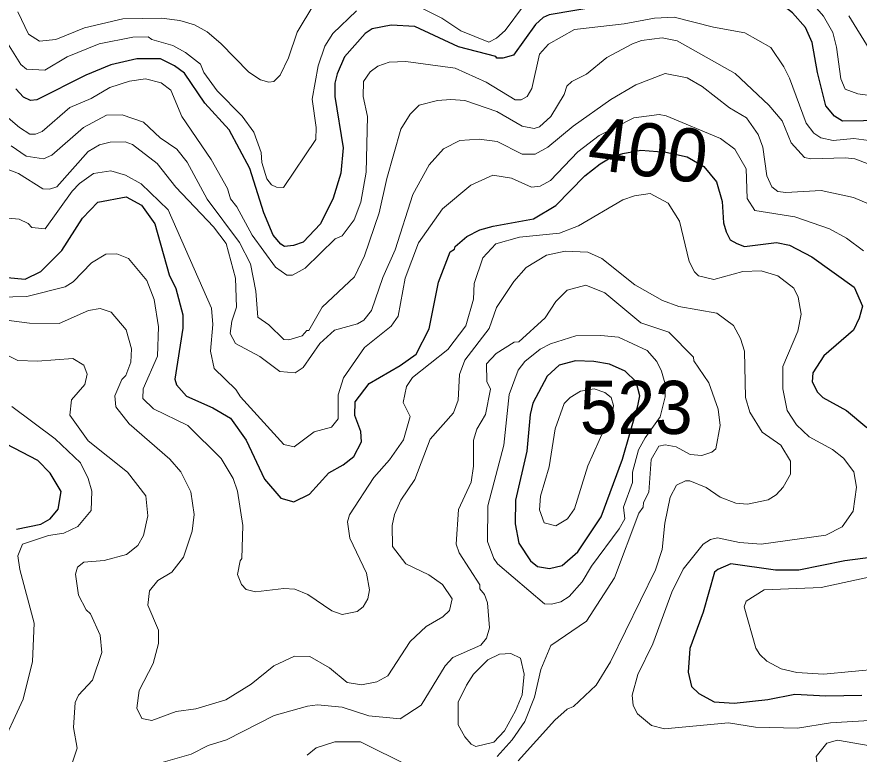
# Model space of a CAD drawing. Extents: x 673.3 to 698.5, y 6984.3 to 7012.3.
# Drawn here: x 691.368 to 692.636, y 6993.217 to 6994.327 of the extents above; entities that cross this region are included whole.
import ezdxf
from ezdxf.enums import TextEntityAlignment as Align

# ---------------------------------------------------------------- set-up
doc = ezdxf.new("R2010")
doc.units = 0
doc.header["$LTSCALE"] = 0.032
doc.layers.add('1', color=7, linetype='Continuous', lineweight=25)
doc.layers.add('2', color=7, linetype='Continuous', lineweight=13)
doc.layers.add('21', color=7, linetype='Continuous')
doc.layers.add('61', color=7, linetype='Continuous')

msp = doc.modelspace()

# ---------------------------------------------------------------- linework, layer by layer
at = {"layer": '1'}
for points in [[(692.6735, 6994.1709), (692.6104, 6994.1698), (692.5986, 6994.1774), (692.5852, 6994.1926), (692.5728, 6994.243), (692.5648, 6994.2883), (692.5549, 6994.3106), (692.5352, 6994.3328), (692.5174, 6994.3464), (692.4743, 6994.3636), (692.4368, 6994.3716), (692.3979, 6994.3743), (692.3285, 6994.3647), (692.2431, 6994.3423), (692.1687, 6994.3297)], [(692.1687, 6994.3297), (692.1597, 6994.3259), (692.1483, 6994.3153), (692.1151, 6994.2692), (692.0989, 6994.2643), (692.0903, 6994.2643), (692.0885, 6994.2668), (692.0324, 6994.2817), (691.9669, 6994.3122), (691.9309, 6994.314), (691.9024, 6994.3088), (691.892, 6994.3017), (691.8609, 6994.2663), (691.8496, 6994.241), (691.8465, 6994.227), (691.8465, 6994.2069), (691.8586, 6994.1293), (691.8554, 6994.0916), (691.8439, 6994.0538), (691.8246, 6994.0153), (691.7988, 6993.9878), (691.7842, 6993.9824), (691.7705, 6993.9809), (691.7648, 6993.9843), (691.7535, 6993.9982), (691.7393, 6994.0317), (691.7185, 6994.0984), (691.687, 6994.1564), (691.6504, 6994.1966), (691.6201, 6994.2421), (691.605, 6994.253), (691.5839, 6994.2634), (691.548, 6994.2634), (691.5093, 6994.2544), (691.4715, 6994.2389), (691.3976, 6994.2018), (691.388, 6994.2008), (691.3774, 6994.2057), (691.3659, 6994.2183)], [(691.4038, 6993.9434), (691.4354, 6993.975), (691.4664, 6994.0235), (691.4893, 6994.048), (691.532, 6994.0557), (691.555, 6994.0433), (691.5752, 6994.015), (691.5968, 6993.9382), (691.6069, 6993.9176), (691.6176, 6993.8782), (691.6176, 6993.8579), (691.6054, 6993.7813), (691.608, 6993.7729), (691.6231, 6993.7557), (691.6627, 6993.738), (691.6892, 6993.7226), (691.7127, 6993.6896), (691.7404, 6993.6309), (691.765, 6993.6022), (691.7845, 6993.5966), (691.8079, 6993.6085), (691.8372, 6993.6402), (691.8587, 6993.6522), (691.8751, 6993.6651), (691.8863, 6993.6872), (691.8855, 6993.7028), (691.8766, 6993.7267), (691.877, 6993.747), (691.8978, 6993.7747), (691.9444, 6993.8018), (691.9687, 6993.819), (691.9882, 6993.8569), (692.0021, 6993.9274), (692.0197, 6993.9732), (692.0263, 6993.9768), (692.0273, 6993.9808), (692.0449, 6993.996), (692.0644, 6994.006), (692.0845, 6994.0118), (692.1451, 6994.0226), (692.179, 6994.0429), (692.2224, 6994.0872), (692.2457, 6994.1056), (692.2634, 6994.1159), (692.2799, 6994.1211), (692.3069, 6994.1262), (692.3444, 6994.1231), (692.3765, 6994.1159), (692.4017, 6994.1014), (692.4208, 6994.0782), (692.4293, 6994.049), (692.4314, 6994.0167), (692.4353, 6994.003), (692.4412, 6993.9912), (692.4514, 6993.9855), (692.463, 6993.9809), (692.5113, 6993.9873), (692.5308, 6993.9831), (692.5645, 6993.9655), (692.6282, 6993.9197), (692.6403, 6993.8912), (692.6354, 6993.873), (692.6272, 6993.8552), (692.5822, 6993.8165), (692.5657, 6993.791), (692.5648, 6993.7773), (692.5727, 6993.762), (692.5806, 6993.754), (692.6166, 6993.7342), (692.6472, 6993.7086)], [(691.3529, 6993.9343), (691.38, 6993.9319), (691.4038, 6993.9434)], [(691.3673, 6993.5557), (691.4037, 6993.5632), (691.418, 6993.5713), (691.43, 6993.5856), (691.4343, 6993.6125), (691.418, 6993.6397), (691.3993, 6993.6591), (691.3275, 6993.696)], [(692.7189, 6993.5215), (692.6139, 6993.5077), (692.5449, 6993.4938), (692.5096, 6993.4938), (692.4423, 6993.5036), (692.4226, 6993.4951), (692.4179, 6993.4907), (692.4009, 6993.4308), (692.3806, 6993.3762), (692.3783, 6993.3404), (692.3832, 6993.3188), (692.3943, 6993.3083), (692.4174, 6993.2957), (692.4474, 6993.2935), (692.4982, 6993.299), (692.5389, 6993.3073), (692.5852, 6993.3049), (692.6393, 6993.3057)]]:
    msp.add_lwpolyline(points, dxfattribs=at)
msp.add_lwpolyline([(692.1692, 6993.4963), (692.1883, 6993.501), (692.2122, 6993.5217), (692.2473, 6993.5739), (692.2791, 6993.6607), (692.3024, 6993.7411), (692.3054, 6993.7565), (692.2996, 6993.7775), (692.2831, 6993.7932), (692.2597, 6993.8038), (692.2362, 6993.8078), (692.2087, 6993.8089), (692.1837, 6993.8025), (692.1657, 6993.7861), (692.1442, 6993.745), (692.1404, 6993.728), (692.1355, 6993.673), (692.1184, 6993.5994), (692.1177, 6993.5635), (692.1234, 6993.5346), (692.1409, 6993.5081), (692.1514, 6993.4995)], close=True, dxfattribs=at)
at = {"layer": '2'}
for points in [[(692.0896, 6994.2948), (692.1025, 6994.3061), (692.1301, 6994.3432), (692.1553, 6994.3528), (692.1948, 6994.3562), (692.2242, 6994.3647), (692.2453, 6994.374), (692.2608, 6994.3843), (692.3106, 6994.4034), (692.3352, 6994.4048), (692.377, 6994.4058), (692.4165, 6994.4046), (692.4459, 6994.4016), (692.4813, 6994.3928), (692.5169, 6994.3808), (692.5453, 6994.3642), (692.5612, 6994.3515), (692.582, 6994.3275), (692.5957, 6994.3031), (692.6012, 6994.2812), (692.6078, 6994.2336), (692.6144, 6994.2179), (692.6336, 6994.2107), (692.6592, 6994.2074)], [(691.8145, 6994.3454), (691.7896, 6994.3036), (691.7767, 6994.2652), (691.7638, 6994.239), (691.7543, 6994.2293), (691.7469, 6994.2284), (691.7343, 6994.2317), (691.717, 6994.2432), (691.6748, 6994.2867), (691.654, 6994.3043), (691.635, 6994.3146), (691.613, 6994.3214), (691.5851, 6994.3245)], [(691.3512, 6994.2911), (691.3736, 6994.255), (691.3823, 6994.248), (691.4099, 6994.2464), (691.4433, 6994.2666), (691.4916, 6994.2863), (691.5421, 6994.296), (691.5651, 6994.2967), (691.571, 6994.2928), (691.6024, 6994.2836), (691.6216, 6994.2731), (691.6442, 6994.2553), (691.649, 6994.2429), (691.669, 6994.2151), (691.7069, 6994.1772), (691.7244, 6994.1533), (691.7356, 6994.1225), (691.7364, 6994.1073), (691.7441, 6994.0831), (691.7511, 6994.0738), (691.7586, 6994.0703), (691.7688, 6994.0696), (691.8178, 6994.1419), (691.8181, 6994.16), (691.8123, 6994.2026), (691.8211, 6994.2528), (691.8311, 6994.2824), (691.843, 6994.3015), (691.8791, 6994.3358)], [(691.5851, 6994.3245), (691.5272, 6994.3236), (691.4693, 6994.3104), (691.4265, 6994.2928), (691.4018, 6994.2903), (691.3849, 6994.3007), (691.3693, 6994.334)], [(691.9692, 6994.3438), (692.0075, 6994.3246), (692.0361, 6994.3057), (692.0781, 6994.2887), (692.0896, 6994.2948)], [(692.6879, 6994.1355), (692.6274, 6994.1436), (692.5963, 6994.1404), (692.5777, 6994.1447), (692.5674, 6994.1515), (692.5557, 6994.1668), (692.5307, 6994.2344), (692.5222, 6994.2515), (692.5028, 6994.2804), (692.4632, 6994.3027), (692.4165, 6994.311), (692.3568, 6994.3261), (692.3272, 6994.3245), (692.2819, 6994.3164), (692.207, 6994.3074), (692.1681, 6994.2856), (692.1543, 6994.2707), (692.1429, 6994.2189), (692.1356, 6994.2066), (692.1266, 6994.2016), (692.1176, 6994.2017), (692.0742, 6994.2285), (692.0272, 6994.2495), (691.9532, 6994.2594), (691.9282, 6994.2585), (691.9111, 6994.2525), (691.8996, 6994.244), (691.8896, 6994.2292), (691.8888, 6994.2068), (691.8952, 6994.1769), (691.8936, 6994.093), (691.8855, 6994.0477), (691.8756, 6994.0214), (691.8575, 6993.9971), (691.8469, 6993.9927), (691.8018, 6993.9484), (691.7825, 6993.938), (691.7742, 6993.9377), (691.7568, 6993.9498), (691.7218, 6993.9979), (691.6985, 6994.0406), (691.6892, 6994.0529), (691.6846, 6994.0683), (691.6603, 6994.1122), (691.6157, 6994.1769), (691.5996, 6994.2161), (691.5847, 6994.2275), (691.5614, 6994.2332), (691.5372, 6994.2301), (691.5074, 6994.2201), (691.4797, 6994.2038), (691.4475, 6994.1901), (691.4055, 6994.1539), (691.3956, 6994.1503), (691.3872, 6994.1503)], [(692.6507, 6994.2785), (692.6199, 6994.328)], [(692.6703, 6994.0973), (692.6292, 6994.1128), (692.6147, 6994.1144), (692.5629, 6994.1128), (692.5534, 6994.1152), (692.5331, 6994.137), (692.5195, 6994.1702), (692.4997, 6994.194), (692.4487, 6994.2416), (692.3617, 6994.2906), (692.339, 6994.2952), (692.3077, 6994.2911), (692.2944, 6994.2863), (692.2558, 6994.2654), (692.2249, 6994.2404), (692.2032, 6994.2292), (692.1957, 6994.2226), (692.1914, 6994.2099), (692.1715, 6994.1766), (692.1544, 6994.161), (692.1462, 6994.1584), (692.1281, 6994.1622), (692.0899, 6994.1844), (692.0419, 6994.2006), (692.021, 6994.2023), (692.0009, 6994.2006), (691.973, 6994.1937), (691.9595, 6994.1801), (691.9455, 6994.1577), (691.9245, 6994.0834), (691.9128, 6994.0318), (691.8907, 6993.9671), (691.8757, 6993.9353), (691.827, 6993.8896), (691.8072, 6993.8548), (691.8039, 6993.8544), (691.7973, 6993.8465), (691.777, 6993.8408), (691.7696, 6993.8411), (691.7468, 6993.8629), (691.7302, 6993.8748), (691.7275, 6993.914), (691.7192, 6993.955), (691.703, 6993.9873), (691.6542, 6994.0525), (691.6241, 6994.1078), (691.6084, 6994.1276), (691.5834, 6994.1444), (691.5581, 6994.1681), (691.5262, 6994.1794), (691.5028, 6994.1786), (691.468, 6994.16), (691.4204, 6994.1185), (691.4076, 6994.1128), (691.3815, 6994.1169), (691.3592, 6994.1324)], [(692.6592, 6994.041), (692.6269, 6994.0549), (692.5783, 6994.0654), (692.525, 6994.0623), (692.5129, 6994.0639), (692.5041, 6994.0709), (692.4963, 6994.0876), (692.4906, 6994.1305), (692.4835, 6994.1497), (692.4659, 6994.1748), (692.4403, 6994.1898), (692.3993, 6994.2218), (692.3765, 6994.2348), (692.3433, 6994.2414), (692.2995, 6994.2245), (692.2615, 6994.2021), (692.2052, 6994.162), (692.167, 6994.1303), (692.1478, 6994.1201), (692.128, 6994.1201), (692.0905, 6994.1389), (692.0636, 6994.1428), (692.0343, 6994.1406), (692.0098, 6994.1278), (691.9882, 6994.104), (691.9638, 6994.0593), (691.9369, 6993.9762), (691.9184, 6993.9346), (691.9016, 6993.8845), (691.8898, 6993.8703), (691.8805, 6993.8647), (691.8458, 6993.8549), (691.8235, 6993.8348), (691.7985, 6993.7987), (691.7867, 6993.7909), (691.7633, 6993.793), (691.7335, 6993.8153), (691.6966, 6993.8351), (691.6885, 6993.8501), (691.691, 6993.8685), (691.6982, 6993.8896), (691.6965, 6993.9336), (691.6827, 6993.9857), (691.6636, 6994.0106), (691.6071, 6994.0702), (691.5787, 6994.106), (691.5419, 6994.1347), (691.5306, 6994.1388), (691.5082, 6994.138), (691.4918, 6994.134), (691.4752, 6994.1241), (691.4276, 6994.071), (691.4167, 6994.0672), (691.4067, 6994.0678), (691.3703, 6994.091), (691.3507, 6994.0985)], [(691.3872, 6994.1503), (691.3714, 6994.1601), (691.3476, 6994.1808)], [(692.6418, 6993.9744), (692.6164, 6993.9938), (692.5911, 6994.0076), (692.5389, 6994.0256), (692.4786, 6994.0353), (692.4668, 6994.0532), (692.4653, 6994.0981), (692.4482, 6994.1274), (692.4267, 6994.1434), (692.3452, 6994.1778), (692.3347, 6994.1795), (692.2963, 6994.1747), (692.2444, 6994.148), (692.2121, 6994.1233), (692.171, 6994.0806), (692.1553, 6994.0718), (692.1424, 6994.0704), (692.112, 6994.0839), (692.0843, 6994.0883), (692.0511, 6994.0732), (692.0082, 6994.0375), (691.9722, 6993.9864), (691.9522, 6993.9336), (691.9414, 6993.876), (691.9309, 6993.861), (691.8908, 6993.8288), (691.8593, 6993.7835), (691.8513, 6993.7577), (691.8514, 6993.7214), (691.841, 6993.7091), (691.8149, 6993.7019), (691.7849, 6993.6795), (691.7693, 6993.6831), (691.7042, 6993.755), (691.6974, 6993.7658), (691.6646, 6993.7974), (691.6591, 6993.8236), (691.6624, 6993.8636), (691.6607, 6993.888), (691.5956, 6994.0362), (691.5546, 6994.0756), (691.5311, 6994.0886), (691.5092, 6994.0949), (691.4832, 6994.0907), (691.4618, 6994.0759), (691.4508, 6994.0641), (691.4103, 6994.0077), (691.3903, 6994.0096), (691.3846, 6994.0158), (691.3713, 6994.0224), (691.3314, 6994.0257)], [(691.3398, 6993.9047), (691.3825, 6993.9059), (691.4403, 6993.9203), (691.4524, 6993.928), (691.4799, 6993.9564), (691.5014, 6993.9695), (691.518, 6993.9701), (691.5359, 6993.9632), (691.5633, 6993.9297), (691.5743, 6993.9013), (691.5809, 6993.8603), (691.5792, 6993.8162), (691.5577, 6993.7668), (691.5572, 6993.7525), (691.5734, 6993.7369), (691.6252, 6993.7118), (691.6751, 6993.6619), (691.6932, 6993.6317), (691.6998, 6993.6127), (691.7079, 6993.5609), (691.7064, 6993.5112), (691.7036, 6993.508), (691.6998, 6993.4873), (691.706, 6993.4724), (691.7127, 6993.4648), (691.7267, 6993.4613), (691.7693, 6993.4661), (691.7861, 6993.4653), (691.8057, 6993.4571), (691.8418, 6993.4326), (691.8572, 6993.4272), (691.8799, 6993.4315), (691.8888, 6993.4386), (691.8958, 6993.4509), (691.8986, 6993.4645), (691.894, 6993.4895), (691.869, 6993.542), (691.8651, 6993.5666), (691.8683, 6993.5771), (691.9052, 6993.6334), (691.9283, 6993.6597), (691.9496, 6993.6898), (691.9595, 6993.7253), (691.9491, 6993.7464), (691.9543, 6993.7702), (691.9632, 6993.7838), (692.0164, 6993.8259), (692.0433, 6993.8617), (692.0548, 6993.902), (692.0559, 6993.9253), (692.0689, 6993.9642), (692.0885, 6993.9848), (692.1243, 6993.9953), (692.1843, 6994.0013), (692.2132, 6994.0119), (692.2796, 6994.0515), (692.2973, 6994.0573), (692.3208, 6994.0606), (692.3478, 6994.0461), (692.3653, 6994.0193), (692.3796, 6993.9587), (692.3876, 6993.9431), (692.3939, 6993.9369), (692.4169, 6993.9312), (692.4606, 6993.9433), (692.4878, 6993.9442), (692.5129, 6993.9367), (692.5372, 6993.9184), (692.5436, 6993.9048), (692.5483, 6993.8794), (692.5434, 6993.8536)], [(692.1224, 6993.2069), (692.1772, 6993.2682), (692.1961, 6993.2849), (692.2056, 6993.2885), (692.2396, 6993.321), (692.2613, 6993.356), (692.3288, 6993.4945), (692.3392, 6993.5252), (692.3432, 6993.5645), (692.3511, 6993.6035), (692.3604, 6993.6216), (692.3741, 6993.6281), (692.3806, 6993.6281), (692.4051, 6993.6184), (692.4265, 6993.6036), (692.4498, 6993.5947), (692.4675, 6993.5932), (692.4984, 6993.5995), (692.5104, 6993.6072), (692.5211, 6993.6187), (692.532, 6993.6385), (692.5321, 6993.6579), (692.5177, 6993.6822), (692.4893, 6993.7014), (692.4707, 6993.7316), (692.4646, 6993.7538), (692.4628, 6993.8235), (692.4571, 6993.8427), (692.4466, 6993.8619), (692.4215, 6993.8805), (692.3641, 6993.8905), (692.3393, 6993.8996), (692.2977, 6993.9232), (692.2481, 6993.9629), (692.227, 6993.9725), (692.193, 6993.9742), (692.1651, 6993.9681), (692.1345, 6993.9496)], [(692.1345, 6993.9496), (692.1157, 6993.9285), (692.0897, 6993.8891), (692.0787, 6993.8577), (692.0419, 6993.8098), (692.0337, 6993.7883), (692.032, 6993.7499), (692.025, 6993.7307), (691.9896, 6993.6911), (691.9668, 6993.6304), (691.9454, 6993.5991), (691.9362, 6993.5778), (691.9328, 6993.5613), (691.933, 6993.5294), (691.9533, 6993.5036), (691.9879, 6993.4866), (692.0082, 6993.4721), (692.023, 6993.4506), (692.0188, 6993.4334), (692.009, 6993.4236), (691.9835, 6993.4093), (691.9597, 6993.3863), (691.9259, 6993.3349), (691.9093, 6993.3258), (691.8866, 6993.3212), (691.8647, 6993.3248), (691.838, 6993.3468), (691.8087, 6993.364), (691.7855, 6993.3642), (691.7542, 6993.3498), (691.7205, 6993.3222), (691.6822, 6993.2985), (691.6369, 6993.285), (691.6076, 6993.2812), (691.5709, 6993.2675), (691.5559, 6993.2704), (691.5483, 6993.2861), (691.5517, 6993.313), (691.5726, 6993.3535), (691.581, 6993.3833), (691.5806, 6993.4037), (691.5648, 6993.4414), (691.5673, 6993.4628), (691.5799, 6993.4781), (691.6009, 6993.4909), (691.6183, 6993.5134), (691.6314, 6993.5524), (691.6346, 6993.5776), (691.6295, 6993.6118), (691.6145, 6993.6418), (691.598, 6993.6607), (691.5367, 6993.714), (691.5164, 6993.7396), (691.515, 6993.7563), (691.5254, 6993.781), (691.5319, 6993.7869), (691.5393, 6993.8069), (691.5401, 6993.8268), (691.532, 6993.8554), (691.5094, 6993.8821), (691.493, 6993.8879), (691.4756, 6993.8846), (691.4311, 6993.8652), (691.3866, 6993.8655), (691.3014, 6993.8769)], [(692.1232, 6993.8376), (692.1628, 6993.8739), (692.1789, 6993.898), (692.1958, 6993.9155), (692.2242, 6993.9229), (692.2525, 6993.9111), (692.3068, 6993.8663), (692.3489, 6993.852), (692.3861, 6993.8147), (692.3866, 6993.809), (692.4091, 6993.7756), (692.4231, 6993.7362), (692.4262, 6993.7117), (692.42, 6993.6766), (692.4136, 6993.6715), (692.3987, 6993.6665), (692.3812, 6993.668), (692.36, 6993.6795), (692.3433, 6993.6827), (692.3341, 6993.6806), (692.3225, 6993.6605), (692.3187, 6993.6115), (692.3108, 6993.5958), (692.3103, 6993.5887), (692.3039, 6993.5795), (692.2674, 6993.4825), (692.2249, 6993.4171), (692.1714, 6993.3806), (692.1565, 6993.3442), (692.1467, 6993.3025), (692.1323, 6993.2661), (692.1132, 6993.2387), (692.0905, 6993.2136)], [(692.5434, 6993.8536), (692.5208, 6993.8003), (692.5208, 6993.7668), (692.5273, 6993.7344), (692.5413, 6993.7128), (692.5601, 6993.6946), (692.5954, 6993.6756), (692.6119, 6993.6624), (692.6273, 6993.6419), (692.6314, 6993.6189), (692.6263, 6993.5826), (692.61, 6993.559), (692.5853, 6993.5465), (692.4882, 6993.5329), (692.4556, 6993.5353), (692.4224, 6993.5426), (692.4117, 6993.5402), (692.4008, 6993.5328), (692.3708, 6993.4954), (692.3536, 6993.4609), (692.3251, 6993.3828), (692.3022, 6993.3368), (692.2937, 6993.3059), (692.2952, 6993.2903), (692.302, 6993.2775), (692.3231, 6993.26), (692.3427, 6993.255), (692.4387, 6993.264), (692.4794, 6993.2577), (692.5427, 6993.256), (692.5924, 6993.2641), (692.651, 6993.2675)], [(691.3328, 6993.8271), (691.3689, 6993.8096), (691.3989, 6993.8082), (691.452, 6993.8123), (691.4684, 6993.8022), (691.4733, 6993.7887), (691.4699, 6993.7731), (691.4497, 6993.7504), (691.4474, 6993.7271), (691.4748, 6993.6886), (691.5343, 6993.6415), (691.5619, 6993.606), (691.5646, 6993.5756), (691.5582, 6993.5463), (691.5495, 6993.5308), (691.5328, 6993.5175), (691.4992, 6993.5086), (691.4682, 6993.5061), (691.459, 6993.4986), (691.4557, 6993.488), (691.4603, 6993.4561), (691.472, 6993.4343), (691.4784, 6993.4283), (691.4929, 6993.3961), (691.4954, 6993.3697), (691.4814, 6993.3284), (691.4605, 6993.3058), (691.4554, 6993.2947), (691.453, 6993.2572), (691.4586, 6993.2259), (691.4442, 6993.1839)], [(691.5634, 6993.1977), (691.6301, 6993.2171), (691.6555, 6993.2298), (691.6831, 6993.2386), (691.7548, 6993.2752), (691.805, 6993.2893), (691.82, 6993.291), (691.8575, 6993.2878), (691.8976, 6993.2746), (691.9444, 6993.27), (691.9761, 6993.2906), (692.0121, 6993.3499), (692.0237, 6993.3625), (692.0659, 6993.3811), (692.0748, 6993.3916), (692.0792, 6993.4072), (692.076, 6993.4449), (692.0714, 6993.4573), (692.0647, 6993.4656), (692.0645, 6993.4719), (692.0336, 6993.5202), (692.0289, 6993.5329), (692.0322, 6993.5853), (692.0515, 6993.6264), (692.0549, 6993.6506), (692.055, 6993.6897), (692.0598, 6993.7061), (692.0728, 6993.7284), (692.0808, 6993.7663), (692.0752, 6993.7779), (692.0744, 6993.8046), (692.089, 6993.8201), (692.1162, 6993.837), (692.1232, 6993.8376)], [(691.3399, 6993.2203), (691.3772, 6993.2997), (691.391, 6993.3563), (691.3936, 6993.414), (691.3722, 6993.495), (691.3693, 6993.5154), (691.3761, 6993.533), (691.4152, 6993.546), (691.4383, 6993.5494), (691.4592, 6993.5594), (691.4796, 6993.5837), (691.4807, 6993.6127), (691.4752, 6993.6318), (691.4634, 6993.6553), (691.4255, 6993.6917), (691.36, 6993.74)], [(692.6671, 6993.3452), (692.5819, 6993.3375), (692.5416, 6993.3399), (692.5179, 6993.3456), (692.4966, 6993.3568), (692.486, 6993.3668), (692.4802, 6993.3767), (692.4623, 6993.4389), (692.4654, 6993.4471), (692.4923, 6993.4643), (692.5784, 6993.4678), (692.6547, 6993.4841)], [(691.9586, 6993.1988), (691.8847, 6993.2356), (691.8464, 6993.2356), (691.8182, 6993.2265), (691.8048, 6993.2153)]]:
    msp.add_lwpolyline(points, dxfattribs=at)
for points in [[(692.0912, 6993.5032), (692.0857, 6993.5112), (692.0761, 6993.5372), (692.0767, 6993.5906), (692.1004, 6993.6822), (692.1087, 6993.7582), (692.1224, 6993.7949), (692.1321, 6993.808), (692.1555, 6993.8263), (692.1711, 6993.8345), (692.2092, 6993.8464), (692.2467, 6993.8473), (692.2731, 6993.8448), (692.3163, 6993.8244), (692.331, 6993.8077), (692.3382, 6993.7934), (692.344, 6993.7722), (692.3435, 6993.7547), (692.3358, 6993.7246), (692.3132, 6993.6932), (692.3036, 6993.6752), (692.2945, 6993.6415), (692.2943, 6993.6257), (692.2806, 6993.5889), (692.2828, 6993.5712), (692.2743, 6993.5563), (692.2328, 6993.5), (692.2188, 6993.4762), (692.1991, 6993.454), (692.1865, 6993.4464), (692.1722, 6993.4429), (692.1617, 6993.4434)], [(692.1788, 6993.5606), (692.1964, 6993.571), (692.2071, 6993.5864), (692.2273, 6993.6508), (692.2526, 6993.7083), (692.2631, 6993.7253), (692.2656, 6993.7415), (692.262, 6993.7537), (692.2525, 6993.7613), (692.2368, 6993.767), (692.216, 6993.7634), (692.2005, 6993.7537), (692.1913, 6993.7446), (692.1777, 6993.7065), (692.1688, 6993.6496), (692.1556, 6993.6052), (692.1543, 6993.5848), (692.1612, 6993.5651)], [(692.0419, 6993.2431), (692.0321, 6993.2612), (692.0321, 6993.2951), (692.0442, 6993.321), (692.0548, 6993.3372), (692.0766, 6993.359), (692.094, 6993.3675), (692.111, 6993.3684), (692.1259, 6993.3614), (692.1315, 6993.3371), (692.128, 6993.306), (692.1184, 6993.2821), (692.1019, 6993.2518), (692.0858, 6993.2349), (692.0584, 6993.2284), (692.0517, 6993.232)], [(692.6331, 6993.1495), (692.5873, 6993.1739), (692.5745, 6993.187), (692.5706, 6993.2132), (692.587, 6993.2333), (692.6028, 6993.238), (692.7013, 6993.2209), (692.7102, 6993.2147), (692.7202, 6993.203), (692.7252, 6993.1863), (692.7224, 6993.1744), (692.7009, 6993.1552), (692.6758, 6993.1461)]]:
    msp.add_lwpolyline(points, close=True, dxfattribs=at)

# ---------------------------------------------------------------- texts
at = {"layer": '21', "width": 0.95}
msp.add_text('523', height=0.08, dxfattribs=at).set_placement((692.2152, 6993.6989))
at = {"layer": '61'}
msp.add_text('400', height=0.08, rotation=352.606, dxfattribs=at).set_placement((692.313, 6994.0869), align=Align.CENTER)

doc.saveas('drawing.dxf')
